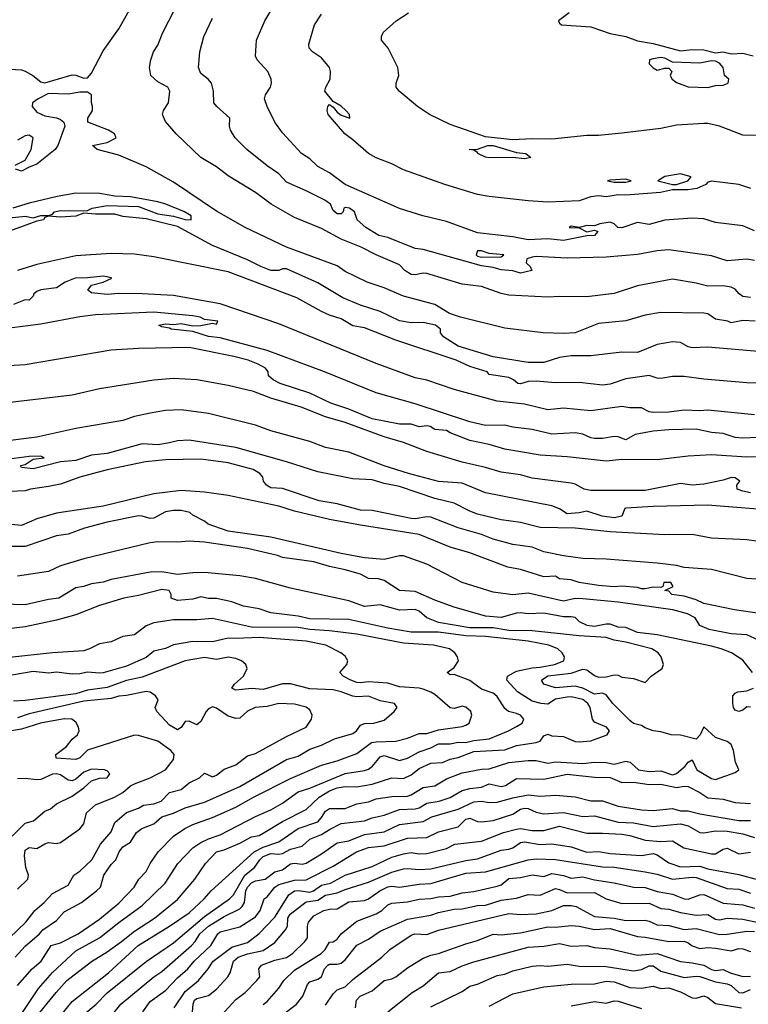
# Model space of a CAD drawing. Header units: metres. Extents: x -46681 to -43747, y -240911 to -237677.
# Tile 876 of 1056: x -44223 to -44129, y -239416 to -239290. Entities that reach past the tile are written whole.
import ezdxf

# ---------------------------------------------------------------- set-up
doc = ezdxf.new("R2010")
doc.units = ezdxf.units.M
doc.layers.add('CONTOUR_INDEX', color=1, linetype='Continuous')
doc.layers.add('CONTOUR_INTER', color=3, linetype='Continuous')

msp = doc.modelspace()

# ---------------------------------------------------------------- linework, layer by layer
at = {"layer": 'CONTOUR_INDEX'}
for points, elevation in [([(-44128.6, -239316.95), (-44130.1, -239316.3), (-44133.6, -239315.87), (-44135.1, -239315.38), (-44136.6, -239315.3), (-44140.1, -239315.56), (-44142.1, -239316.11), (-44143.6, -239315.87), (-44145.6, -239316.56), (-44146.12, -239316.52), (-44146.58, -239316.02), (-44147.1, -239315.84), (-44148.42, -239316.02), (-44149.1, -239316.29), (-44150.1, -239316.27), (-44151.1, -239316.5), (-44152.1, -239316.35), (-44152.38, -239316.52), (-44151.1, -239316.55), (-44150.1, -239317.06), (-44149.1, -239316.84), (-44148.69, -239317.02), (-44149.1, -239317.53), (-44150.1, -239317.56), (-44153.1, -239318.19), (-44155.1, -239317.95), (-44157.6, -239318.08), (-44159.6, -239317.71), (-44164.1, -239317.19), (-44168.1, -239315.76), (-44171.11, -239315.02), (-44174.1, -239314.09), (-44181.07, -239311.02), (-44183.1, -239309.49), (-44184.6, -239308.68), (-44185.6, -239307.7), (-44186.68, -239307.02), (-44189.1, -239304.36), (-44190.1, -239303.02), (-44191.09, -239301.02), (-44191.42, -239300.02), (-44191.31, -239299.52), (-44190.66, -239298.52), (-44190.53, -239298.02), (-44190.57, -239297.52), (-44191.01, -239296.52), (-44192.36, -239295.02), (-44192.6, -239294.56), (-44192.44, -239292.52), (-44191.39, -239290.02), (-44190.18, -239288.02)], 130), ([(-44125.1, -239336.53), (-44129.6, -239336.4), (-44135.1, -239335.95), (-44137.6, -239335.6), (-44139.1, -239335.61), (-44140.6, -239335.86), (-44141.1, -239335.83), (-44142.1, -239335.47), (-44145.1, -239335.91), (-44147.1, -239336.6), (-44148.1, -239336.73), (-44151.1, -239336.37), (-44154.1, -239336.43), (-44156.6, -239336.2), (-44157.6, -239336.23), (-44158.6, -239336.54), (-44158.96, -239336.52), (-44159.49, -239336.02), (-44160.1, -239335.74), (-44162.6, -239335.33), (-44162.86, -239335.02), (-44165.1, -239334.34), (-44166.83, -239333.52), (-44174.6, -239330.94), (-44178.6, -239329.37), (-44180.1, -239329.1), (-44181.6, -239328.22), (-44183.1, -239327.75), (-44184.1, -239327.29), (-44187.27, -239325.52), (-44196.1, -239322.18), (-44205.6, -239320.25), (-44208.1, -239319.93), (-44211.1, -239319.84), (-44215.6, -239320.15), (-44220.6, -239321.26), (-44223.1, -239322.02)], 125), ([(-44126.6, -239352.71), (-44134.6, -239352.11), (-44141.6, -239352.25), (-44145.1, -239352.49), (-44145.21, -239352.52), (-44145.63, -239353.52), (-44146.6, -239353.7), (-44148.11, -239353.52), (-44150.1, -239352.85), (-44151.1, -239353.09), (-44152.6, -239353.18), (-44153.6, -239352.57), (-44154.6, -239352.19), (-44163.1, -239350.49), (-44166.1, -239349.28), (-44169.1, -239349.06), (-44172.96, -239348.02), (-44176.1, -239347.05), (-44180.6, -239345.31), (-44183.6, -239344.71), (-44185.6, -239343.93), (-44190.6, -239342.56), (-44192.6, -239341.83), (-44198.6, -239340.35), (-44202.1, -239339.87), (-44204.1, -239339.95), (-44206.1, -239340.29), (-44208.1, -239340.72), (-44209.6, -239341.23), (-44215.6, -239342.27), (-44220.6, -239343.39), (-44229.1, -239344.46)], 120), ([(-44128.85, -239373.52), (-44130.1, -239371.95), (-44131.53, -239371.02), (-44132.86, -239370.52), (-44134.1, -239370.15), (-44141.1, -239368.69), (-44143.6, -239368.42), (-44145.1, -239367.78), (-44146.1, -239367.74), (-44147.1, -239367.34), (-44147.6, -239367.32), (-44149.1, -239367.64), (-44150.05, -239367.52), (-44151.03, -239367.02), (-44151.6, -239366.5), (-44152.1, -239366.38), (-44153.1, -239366.38), (-44155.6, -239365.94), (-44157.6, -239366.02), (-44158.6, -239365.89), (-44159.1, -239365.91), (-44161.1, -239366.47), (-44163.1, -239366.33), (-44167.1, -239365.17), (-44169.6, -239364.27), (-44172.1, -239363.15), (-44174.1, -239363.04), (-44176.1, -239361.74), (-44176.8, -239361.52), (-44178.1, -239361.5), (-44179.1, -239360.93), (-44181.1, -239360.36), (-44183.1, -239359.96), (-44185.1, -239359.36), (-44189.1, -239358.78), (-44189.78, -239358.52), (-44193.6, -239357.64), (-44199.1, -239356.84), (-44201.1, -239356.69), (-44202.6, -239356.82), (-44205.1, -239356.77), (-44206.1, -239356.91), (-44214.6, -239358.95), (-44217.6, -239359.87), (-44219.1, -239360.58), (-44223.1, -239361.19)], 115), ([(-44223.4, -239410.02), (-44222.1, -239408.6), (-44220.26, -239407.02), (-44219.84, -239406.52), (-44218.1, -239405.32), (-44217.1, -239404.2), (-44214.89, -239403.02), (-44212.95, -239401.52), (-44212.47, -239401.02), (-44212.02, -239399.52), (-44211.1, -239398.15), (-44210.48, -239397.52), (-44210.07, -239396.52), (-44209.6, -239395.89), (-44208.6, -239395.27), (-44207.85, -239394.02), (-44207.16, -239393.52), (-44205.6, -239392.93), (-44204.6, -239392.01), (-44203.1, -239391.55), (-44201.6, -239390.87), (-44199.1, -239390.15), (-44194.6, -239388.15), (-44188.6, -239384.68), (-44187.1, -239384.24), (-44185.6, -239383.34), (-44184.1, -239382.86), (-44182.47, -239382.02), (-44180.1, -239381.36), (-44179.63, -239381.02), (-44179.1, -239380.29), (-44178.6, -239380.05), (-44177.41, -239380.02), (-44176.1, -239379.62), (-44174.78, -239378.52), (-44174.4, -239378.02), (-44174.77, -239377.52), (-44176.6, -239377.15), (-44178.1, -239376.55), (-44179.6, -239376.66), (-44180.1, -239376.58), (-44181.6, -239375.99), (-44182.6, -239375.76), (-44185.6, -239375.64), (-44188.1, -239374.98), (-44189.1, -239375), (-44191.6, -239375.7), (-44193.1, -239375.6), (-44195.1, -239375.81), (-44195.61, -239375.52), (-44195.28, -239375.02), (-44194.12, -239374.02), (-44193.66, -239373.02), (-44193.83, -239372.52), (-44194.36, -239372.02), (-44195.1, -239371.73), (-44196.1, -239371.56), (-44197.6, -239371.88), (-44199.1, -239371.63), (-44201.6, -239372.02), (-44207.1, -239374.11), (-44209.1, -239374.57), (-44211.6, -239375.44), (-44214.1, -239375.81), (-44215.6, -239376.26), (-44222.1, -239377.12), (-44223.6, -239377.22)], 110), ([(-44129.1, -239377.96), (-44129.6, -239377.95), (-44130.1, -239378.35), (-44130.6, -239378.54), (-44131.1, -239378.35), (-44131.29, -239378.02), (-44131.37, -239377.52), (-44131.37, -239376.52), (-44131.1, -239376.18), (-44130.72, -239376.02), (-44129.6, -239375.9), (-44128.73, -239375.52)], 115), ([(-44214.6, -239417.37), (-44213, -239416.02), (-44211.6, -239414.6), (-44206.6, -239410.55), (-44203.1, -239408.17), (-44199.1, -239404.79), (-44195.91, -239402.52), (-44195.42, -239402.02), (-44193.94, -239399.52), (-44192.69, -239398.52), (-44192.03, -239397.52), (-44191.6, -239397.11), (-44190.6, -239396.72), (-44189.6, -239396.81), (-44189.1, -239396.71), (-44188.1, -239396.19), (-44186.6, -239395.8), (-44185.6, -239394.88), (-44184.1, -239394.31), (-44183.1, -239393.63), (-44181.6, -239392.88), (-44178.6, -239392.54), (-44177.6, -239392.16), (-44176.1, -239391.83), (-44174.1, -239391.1), (-44172.1, -239391), (-44171.6, -239390.86), (-44170.6, -239390.29), (-44169.04, -239390.02), (-44167.6, -239389.55), (-44166.1, -239388.67), (-44165.1, -239388.4), (-44163.6, -239388.22), (-44162.6, -239387.79), (-44161.1, -239388.14), (-44160.52, -239388.02), (-44159.1, -239387.11), (-44155.6, -239387.22), (-44152.6, -239386.55), (-44149.1, -239386.95), (-44147.1, -239386.97), (-44145.6, -239387.64), (-44144.1, -239387.6), (-44142.1, -239387.87), (-44140.6, -239387.83), (-44138.6, -239388.29), (-44137.6, -239388.09), (-44137.1, -239388.15), (-44135.6, -239388.89), (-44134.6, -239389.59), (-44132.6, -239389.76), (-44131.1, -239390.18), (-44129.1, -239390.34)], 115), ([(-44198.4, -239419.02), (-44195.1, -239415.42), (-44193.89, -239414.52), (-44192.4, -239413.02), (-44192.03, -239412.52), (-44192.16, -239411.52), (-44191.82, -239411.02), (-44190.1, -239410.4), (-44188.6, -239410.06), (-44187.82, -239409.52), (-44186.25, -239408.02), (-44185.91, -239407.52), (-44185.91, -239406.02), (-44185.78, -239405.52), (-44185.1, -239404.73), (-44183.8, -239404.02), (-44183.1, -239403.84), (-44182.1, -239403.82), (-44180.6, -239402.93), (-44178.6, -239402.74), (-44178.1, -239402.55), (-44176.62, -239401.52), (-44175.6, -239401.01), (-44175.1, -239400.93), (-44174.1, -239401.06), (-44171.6, -239400.64), (-44170.1, -239400.55), (-44165.6, -239399.24), (-44163.1, -239399.09), (-44157.6, -239397.52), (-44156.6, -239397.42), (-44154.1, -239397.49), (-44148.1, -239398.44), (-44146.6, -239398.49), (-44142.6, -239399.07), (-44141.1, -239399.38), (-44139.1, -239400.03), (-44136.6, -239399.74), (-44136.1, -239399.81), (-44132.1, -239401.21), (-44130.6, -239401.3), (-44129.1, -239401.82)], 120), ([(-44175.6, -239417.02), (-44172.51, -239414.52), (-44171.1, -239413.69), (-44169.1, -239412), (-44167.6, -239411.83), (-44166.1, -239411.11), (-44164.6, -239410.6), (-44157.6, -239408.74), (-44155.6, -239408.61), (-44153.6, -239408.27), (-44152.1, -239408.6), (-44150.1, -239408.53), (-44149.1, -239408.77), (-44147.1, -239408.93), (-44143.6, -239409.77), (-44141.1, -239409.54), (-44138.1, -239410.56), (-44136.6, -239410.72), (-44135.1, -239411.03), (-44134.1, -239411.6), (-44133.6, -239411.73), (-44132.6, -239411.57), (-44131.73, -239412.02), (-44130.1, -239412.49), (-44129.1, -239412.46)], 125)]:
    msp.add_lwpolyline(points, dxfattribs=dict(at, elevation=elevation))
at = {"layer": 'CONTOUR_INTER'}
for points, elevation in [([(-44224.1, -239296.23), (-44222.6, -239296.32), (-44222.1, -239296.48), (-44221.14, -239297.02), (-44220.1, -239297.83), (-44219.6, -239297.99), (-44216.1, -239296.96), (-44215.6, -239297), (-44214.6, -239297.36), (-44214.1, -239297.32), (-44213.6, -239296.74), (-44212.1, -239293.85), (-44210.1, -239291.07), (-44208.38, -239288.02)], 127), ([(-44129.1, -239325.49), (-44130.1, -239325.33), (-44130.58, -239325.02), (-44131.1, -239324.4), (-44131.6, -239324.14), (-44132.6, -239324), (-44134.6, -239324.03), (-44136.1, -239323.65), (-44139.1, -239323.14), (-44143.6, -239323.99), (-44146.6, -239324.95), (-44150.1, -239325.4), (-44153.6, -239325.35), (-44155.1, -239325.45), (-44160.1, -239325.18), (-44161.1, -239324.95), (-44163.6, -239324.07), (-44166.1, -239323.76), (-44170.6, -239322.39), (-44171.1, -239322.34), (-44172.1, -239322.58), (-44172.6, -239322.54), (-44173.43, -239322.02), (-44174.1, -239321.31), (-44177.1, -239320.01), (-44179.03, -239319.02), (-44181.6, -239318.02), (-44184.1, -239316.65), (-44187.6, -239315.22), (-44190.58, -239313.52), (-44192.6, -239312.03), (-44196.1, -239309.89), (-44197.6, -239308.73), (-44199.6, -239307.52), (-44202.73, -239304.52), (-44204.1, -239302.91), (-44204.52, -239302.02), (-44204.36, -239301.52), (-44203.74, -239300.52), (-44203.58, -239299.02), (-44203.83, -239298.52), (-44205.1, -239297.83), (-44205.98, -239297.02), (-44206.17, -239296.02), (-44206.01, -239295.02), (-44205.66, -239294.02), (-44205.1, -239293.13), (-44204.45, -239291.52), (-44202.91, -239288.52)], 128), ([(-44128.6, -239320.73), (-44129.6, -239320.58), (-44132.1, -239320.76), (-44134.1, -239320.13), (-44139.6, -239319.35), (-44141.1, -239319.5), (-44143.6, -239319.98), (-44147.6, -239320.29), (-44152.6, -239320.42), (-44156.6, -239320.23), (-44157.1, -239320.31), (-44157.77, -239320.52), (-44157.88, -239321.02), (-44157.35, -239321.52), (-44157.16, -239322.02), (-44158.6, -239322.36), (-44159.6, -239322.07), (-44161.1, -239321.95), (-44162.1, -239321.63), (-44163.6, -239321.41), (-44171.1, -239319.33), (-44172.1, -239319.21), (-44175.6, -239317.8), (-44176.77, -239317.52), (-44178.43, -239316.52), (-44179.56, -239315.52), (-44179.88, -239314.52), (-44180.54, -239314.02), (-44181.1, -239313.95), (-44181.24, -239314.02), (-44181.32, -239314.52), (-44181.6, -239314.77), (-44182.1, -239314.77), (-44182.6, -239314.32), (-44182.98, -239313.52), (-44183.67, -239313.02), (-44186.1, -239311.79), (-44188.6, -239310.7), (-44189.6, -239309.63), (-44191.1, -239308.62), (-44193.67, -239306.52), (-44195.19, -239305.02), (-44195.77, -239304.02), (-44195.9, -239303.52), (-44195.86, -239302.52), (-44197.54, -239301.02), (-44197.92, -239300.52), (-44197.95, -239299.02), (-44198.24, -239298.02), (-44198.64, -239297.52), (-44199.6, -239296.76), (-44199.87, -239296.02), (-44199.71, -239294.02), (-44199.21, -239292.02), (-44198.1, -239289.7)], 129), ([(-44129.07, -239311.52), (-44130.6, -239311), (-44134.1, -239310.57), (-44134.6, -239310.69), (-44134.86, -239311.02), (-44136, -239311.52), (-44137.1, -239311.7), (-44139.1, -239311.67), (-44140.67, -239312.02), (-44145.1, -239312.35), (-44146.1, -239312.32), (-44147.6, -239312.57), (-44148.6, -239312.44), (-44149.6, -239312.6), (-44151.1, -239313.08), (-44155.1, -239313.25), (-44157.6, -239313.09), (-44162.6, -239312.55), (-44164.1, -239312.27), (-44168.31, -239311.02), (-44173.6, -239309.12), (-44175.1, -239308.37), (-44177.1, -239307.59), (-44178.1, -239307.01), (-44180.1, -239305.26), (-44181.14, -239304.52), (-44183.28, -239302.02), (-44183.4, -239301.52), (-44183.29, -239301.02), (-44183.1, -239300.75), (-44182.6, -239301.07), (-44182.1, -239301.73), (-44181.6, -239302.13), (-44180.48, -239302.52), (-44180.54, -239302.02), (-44180.98, -239301.52), (-44181.6, -239300.96), (-44182.6, -239300.37), (-44183.67, -239299.02), (-44183.57, -239298.52), (-44183, -239297.52), (-44182.98, -239296.52), (-44183.11, -239296.02), (-44184.1, -239294.78), (-44185.29, -239294.02), (-44185.71, -239293.52), (-44185.72, -239293.02), (-44185.03, -239290.52), (-44184.1, -239289.19)], 131), ([(-44128.1, -239304.7), (-44130.1, -239304.69), (-44133.1, -239303.53), (-44134.6, -239303.18), (-44135.1, -239303.18), (-44138.6, -239303.39), (-44140.6, -239303.81), (-44145.6, -239304.42), (-44148.6, -239304.71), (-44150.1, -239304.72), (-44154.6, -239305.21), (-44157.1, -239305.16), (-44159.6, -239305.28), (-44163.1, -239304.87), (-44167.6, -239303.3), (-44170.25, -239302.02), (-44171.81, -239301.02), (-44174.17, -239299.02), (-44174.56, -239298.52), (-44174.54, -239298.02), (-44174.22, -239297.02), (-44174.33, -239296.02), (-44175.57, -239293.52), (-44176.42, -239292.52), (-44176.44, -239292.02), (-44176.23, -239291.52), (-44174.53, -239290.02), (-44172.95, -239289.02)], 132), ([(-44152.38, -239289.02), (-44153.73, -239290.02), (-44153.6, -239290.32), (-44153.34, -239290.52), (-44149.6, -239290.8), (-44147.1, -239291.63), (-44145.1, -239292.05), (-44143.6, -239292.57), (-44141.6, -239292.93), (-44138.1, -239293.87), (-44136.6, -239293.72), (-44135.1, -239293.74), (-44133.6, -239294.14), (-44132.6, -239294.02), (-44131.6, -239294.27), (-44130.1, -239294.17), (-44128.79, -239294.52)], 132), ([(-44141.6, -239294.9), (-44142.05, -239295.02), (-44142.09, -239295.52), (-44141.6, -239296.03), (-44141.1, -239296.34), (-44140.1, -239296.09), (-44139.6, -239296.1), (-44139.22, -239296.52), (-44139.43, -239297.02), (-44139.15, -239297.52), (-44138.6, -239297.94), (-44137.1, -239298.48), (-44134.6, -239298.55), (-44133.6, -239298.32), (-44132.6, -239298.29), (-44131.99, -239298.02), (-44131.9, -239297.52), (-44132.46, -239297.02), (-44132.6, -239296.02), (-44133.1, -239295.43), (-44133.6, -239295.2), (-44134.1, -239295.16), (-44135.6, -239295.46), (-44139.1, -239295.32), (-44140.1, -239294.83), (-44140.6, -239294.74), (-44141.6, -239294.9)], 132), ([(-44128.53, -239328.52), (-44130.1, -239328.41), (-44131.6, -239328.73), (-44132.04, -239328.52), (-44133.6, -239328.24), (-44134.6, -239327.57), (-44135.1, -239327.47), (-44140.6, -239327.39), (-44142.6, -239327.76), (-44145.1, -239328.46), (-44148.6, -239328.8), (-44151.6, -239329.99), (-44153.1, -239330.1), (-44155.71, -239330.02), (-44160.6, -239329.39), (-44166.29, -239328.02), (-44167.7, -239327.52), (-44169.6, -239326.38), (-44173.6, -239325.32), (-44176.1, -239324.22), (-44178.25, -239323.52), (-44181.1, -239322.13), (-44182.1, -239321.42), (-44188.6, -239319.03), (-44193.9, -239316.52), (-44197.6, -239314.42), (-44203.1, -239310.72), (-44206.6, -239308.75), (-44210.1, -239307.22), (-44212.87, -239306.52), (-44213.49, -239306.02), (-44211.6, -239305.61), (-44210.44, -239305.02), (-44210.64, -239304.52), (-44211.41, -239304.02), (-44214.09, -239303.02), (-44214.07, -239302.52), (-44213.48, -239301.52), (-44213.47, -239301.02), (-44213.6, -239300.52), (-44213.62, -239299.52), (-44214.1, -239299.18), (-44215.1, -239299.17), (-44216.6, -239299.42), (-44219.1, -239299.35), (-44220.45, -239300.02), (-44221.18, -239300.52), (-44221.2, -239301.02), (-44220.6, -239301.71), (-44219.6, -239302.22), (-44218.1, -239302.46), (-44217.6, -239302.67), (-44217.16, -239303.02), (-44217.02, -239303.52), (-44217.93, -239306.02), (-44218.28, -239306.52), (-44220.6, -239308.41), (-44221.6, -239308.77), (-44222.6, -239309.31), (-44223.36, -239309.02)], 127), ([(-44223.39, -239308.52), (-44222.1, -239307.89), (-44221.35, -239306.52), (-44221.09, -239305.02), (-44221.6, -239304.67), (-44222.1, -239304.76), (-44223.1, -239305.31)], 127), ([(-44162.79, -239306.02), (-44162.1, -239305.99), (-44159.1, -239306.89), (-44157.91, -239307.02), (-44157.27, -239307.52), (-44158.1, -239307.7), (-44159.6, -239307.56), (-44162.6, -239307.59), (-44163.1, -239307.5), (-44164.06, -239307.02), (-44164.1, -239306.89), (-44164.6, -239306.6), (-44165.18, -239306.52), (-44164.1, -239306.46), (-44162.79, -239306.02)], 132), ([(-44140.1, -239309.99), (-44140.98, -239310.52), (-44139.1, -239311.02), (-44138.6, -239311.02), (-44137.16, -239310.52), (-44136.71, -239310.02), (-44138.1, -239309.65), (-44140.1, -239309.99)], 131), ([(-44147.1, -239310.45), (-44147.44, -239310.52), (-44146.6, -239310.68), (-44145.1, -239310.72), (-44144.41, -239310.52), (-44145.1, -239310.31), (-44147.1, -239310.45)], 131), ([(-44224.1, -239315.28), (-44222.1, -239315.07), (-44221.1, -239315.26), (-44220.1, -239314.98), (-44219.1, -239314.99), (-44218.6, -239314.8), (-44218.36, -239314.52), (-44217.6, -239314.31), (-44214.6, -239314.37), (-44214.1, -239314.31), (-44213.53, -239314.02), (-44211.6, -239313.7), (-44207.6, -239313.8), (-44205.1, -239314.74), (-44203.1, -239315.06), (-44201.6, -239315.49), (-44200.82, -239315.52), (-44200.83, -239315.02), (-44201.7, -239314.52), (-44204.08, -239313.52), (-44205.1, -239313.22), (-44208.6, -239312.59), (-44210.6, -239312.5), (-44212.6, -239312.16), (-44215.6, -239312.13), (-44218, -239312.52), (-44221.6, -239313.4), (-44223.71, -239314.02)], 126), ([(-44127.6, -239332.45), (-44134.6, -239331.85), (-44136.6, -239331.93), (-44137.1, -239331.81), (-44138.1, -239331.26), (-44139.1, -239331.18), (-44141.1, -239331.52), (-44143.6, -239332.53), (-44145.6, -239332.49), (-44149.6, -239332.94), (-44152.1, -239332.95), (-44153.6, -239333.17), (-44155.6, -239333.82), (-44157.6, -239333.81), (-44162.1, -239333.09), (-44166.6, -239331.71), (-44168.49, -239330.52), (-44168.85, -239330.02), (-44168.87, -239329.52), (-44169.5, -239329.02), (-44171.1, -239328.69), (-44172.6, -239328.71), (-44174.1, -239328.47), (-44176.6, -239327.28), (-44179.1, -239326.45), (-44181.4, -239325.52), (-44184.6, -239323.61), (-44188.6, -239321.82), (-44189.1, -239321.79), (-44189.6, -239322.04), (-44190.6, -239322.02), (-44191.91, -239321.52), (-44193.6, -239320.64), (-44198.1, -239318.8), (-44202.6, -239316.39), (-44206.6, -239315.39), (-44209.6, -239315.09), (-44210.6, -239314.81), (-44213.1, -239314.82), (-44214.6, -239314.69), (-44215.6, -239315.04), (-44217.6, -239315.2), (-44219.1, -239315.06), (-44219.6, -239315.23), (-44219.76, -239315.52), (-44220.6, -239315.69), (-44224.1, -239317)], 126), ([(-44163.6, -239319.51), (-44164.1, -239319.52), (-44164.3, -239320.02), (-44164.1, -239320.2), (-44163.6, -239320.29), (-44161.1, -239320.27), (-44160.73, -239320.02), (-44162.6, -239319.83), (-44163.6, -239319.51)], 129), ([(-44128.6, -239340.5), (-44134.6, -239339.93), (-44135.6, -239340.01), (-44137.6, -239339.92), (-44139.6, -239340.17), (-44141.6, -239340.23), (-44142.1, -239340.15), (-44143.1, -239339.6), (-44144.6, -239339.62), (-44145.6, -239339.43), (-44149.6, -239340), (-44153.1, -239339.65), (-44155.1, -239339.88), (-44158.1, -239339.16), (-44161.6, -239338.77), (-44167.1, -239337.25), (-44170.6, -239336.09), (-44172.1, -239335.77), (-44177.1, -239333.95), (-44189.6, -239328.86), (-44197.1, -239326.3), (-44203.1, -239325.22), (-44207.1, -239324.99), (-44210.1, -239324.97), (-44211.6, -239325.11), (-44213.6, -239324.9), (-44214.09, -239324.52), (-44213.6, -239323.91), (-44212.13, -239323.52), (-44211.01, -239323.02), (-44211.6, -239322.81), (-44212.1, -239322.73), (-44214.1, -239322.97), (-44215.72, -239323.02), (-44216.99, -239323.52), (-44218.1, -239324.24), (-44220.1, -239324.51), (-44220.6, -239324.71), (-44220.99, -239325.02), (-44221.1, -239325.31), (-44221.6, -239325.84), (-44222.1, -239325.76), (-44223.6, -239326.37)], 124), ([(-44128.1, -239343.42), (-44130.1, -239343.5), (-44131.1, -239343.43), (-44132.6, -239342.89), (-44134.1, -239342.79), (-44136.1, -239342.37), (-44139.6, -239342.42), (-44141.6, -239342.6), (-44143.89, -239343.02), (-44145.1, -239343.73), (-44146.1, -239343.32), (-44146.6, -239343.29), (-44148.1, -239343.53), (-44149.1, -239343.55), (-44149.6, -239343.46), (-44150.6, -239343.01), (-44151.6, -239342.84), (-44154.6, -239343.01), (-44157.1, -239342.41), (-44159.6, -239342.1), (-44160.6, -239341.84), (-44163.1, -239341.89), (-44165.1, -239341.42), (-44172.1, -239339.12), (-44177.1, -239337.69), (-44183.74, -239335.02), (-44191.1, -239332.29), (-44197.1, -239330.65), (-44198.6, -239330.46), (-44200.6, -239329.82), (-44203.4, -239329.52), (-44203.6, -239329.39), (-44204.6, -239329.25), (-44204.99, -239329.02), (-44204.1, -239328.87), (-44203.1, -239328.96), (-44202.1, -239328.81), (-44200.6, -239329.11), (-44199.6, -239329.08), (-44198.1, -239328.77), (-44197.6, -239328.88), (-44197.39, -239328.52), (-44199.1, -239328.31), (-44199.68, -239328.02), (-44200.6, -239327.81), (-44205.6, -239327.34), (-44213.1, -239327.68), (-44215.1, -239327.94), (-44220.1, -239328.88), (-44224.1, -239329.43)], 123), ([(-44127.1, -239345.86), (-44129.6, -239345.94), (-44134.1, -239345.65), (-44137.1, -239345.8), (-44141.1, -239346.29), (-44145.6, -239346.22), (-44147.6, -239346.44), (-44152.6, -239345.9), (-44156.1, -239345.69), (-44160.6, -239344.93), (-44162.6, -239344.31), (-44165.1, -239343.81), (-44167.6, -239342.84), (-44168.09, -239342.52), (-44169.6, -239342.39), (-44170.19, -239342.02), (-44170.6, -239341.93), (-44171.6, -239342.06), (-44172.6, -239341.73), (-44174.1, -239341.72), (-44177.6, -239341.04), (-44180.6, -239339.77), (-44182.9, -239339.02), (-44185.6, -239337.73), (-44189.4, -239336.52), (-44190.3, -239336.02), (-44190.9, -239335.52), (-44190.97, -239335.02), (-44191.31, -239334.52), (-44192.23, -239334.02), (-44193.52, -239333.52), (-44195.35, -239333.02), (-44201.1, -239331.9), (-44207.6, -239332.02), (-44211.1, -239332.21), (-44222.1, -239334.11), (-44227.1, -239334.4)], 122), ([(-44129.1, -239350.49), (-44130.1, -239350.31), (-44130.84, -239350.02), (-44130.86, -239349.52), (-44130.49, -239349.02), (-44131.1, -239348.6), (-44131.6, -239348.55), (-44132.6, -239348.89), (-44135.1, -239349.41), (-44136.6, -239349.52), (-44138.1, -239349.32), (-44142.6, -239350.22), (-44149.6, -239350.22), (-44150.45, -239350.02), (-44151.6, -239349.39), (-44152.1, -239349.27), (-44157.1, -239348.64), (-44158.6, -239348.22), (-44161.1, -239347.88), (-44163.1, -239347.25), (-44166.1, -239346.56), (-44170.6, -239345.22), (-44173.6, -239344.06), (-44176.1, -239343.32), (-44181.1, -239341.51), (-44183.6, -239340.79), (-44186.73, -239339.52), (-44190.6, -239338.36), (-44192.85, -239337.52), (-44196.1, -239336.74), (-44200.1, -239336.03), (-44203.1, -239335.85), (-44205.6, -239336.07), (-44212.6, -239337.18), (-44216.1, -239338.01), (-44226.6, -239339.22)], 121), ([(-44127.1, -239356.89), (-44129.6, -239356.55), (-44134.1, -239356.32), (-44136.6, -239355.86), (-44140.1, -239355.9), (-44147.1, -239355.5), (-44151.6, -239355.02), (-44156.1, -239354.94), (-44158.6, -239354.32), (-44161.1, -239353.96), (-44164.1, -239353.25), (-44165.1, -239352.88), (-44167.1, -239351.83), (-44169.6, -239351.22), (-44174.1, -239349.69), (-44176.1, -239349.3), (-44177.6, -239348.85), (-44180.1, -239348.7), (-44184.6, -239347.8), (-44188.6, -239346.52), (-44195.1, -239344.69), (-44201.1, -239343.74), (-44202.6, -239343.83), (-44203.6, -239344.12), (-44205.1, -239344.34), (-44207.1, -239344.23), (-44211.6, -239345.47), (-44213.6, -239345.67), (-44215.6, -239346.35), (-44217.6, -239346.55), (-44221.1, -239347.45), (-44222.6, -239347.25), (-44222.71, -239347.02), (-44222.1, -239346.88), (-44221.1, -239346.18), (-44219.67, -239346.02), (-44220.1, -239345.82), (-44221.6, -239345.87), (-44226.79, -239346.52)], 119), ([(-44127.1, -239361.66), (-44129.6, -239361.47), (-44134.1, -239360.34), (-44137.6, -239360.07), (-44138.6, -239359.83), (-44141.1, -239359.51), (-44147.6, -239359), (-44150.6, -239358.91), (-44153.1, -239358.59), (-44155.6, -239358.06), (-44157.1, -239357.47), (-44159.6, -239357.12), (-44162.1, -239356.43), (-44163.6, -239355.85), (-44166.6, -239355.01), (-44170.1, -239353.62), (-44170.6, -239353.59), (-44172.1, -239353.85), (-44172.6, -239353.78), (-44177.6, -239352.77), (-44179.1, -239352.72), (-44182.1, -239351.9), (-44184.42, -239351.52), (-44189.1, -239349.97), (-44190.6, -239349.85), (-44191.19, -239349.52), (-44191.54, -239349.02), (-44191.63, -239348.52), (-44192.02, -239348.02), (-44192.88, -239347.52), (-44196.1, -239346.65), (-44199.6, -239346.18), (-44204.1, -239346.26), (-44206.7, -239346.52), (-44211.6, -239347.56), (-44215.1, -239348.52), (-44217.6, -239349.38), (-44219.1, -239349.7), (-44221.41, -239350.02), (-44222.1, -239350.25), (-44226.1, -239350.44)], 118), ([(-44127.1, -239366.09), (-44131.16, -239365.52), (-44135.1, -239364.68), (-44136.1, -239364.2), (-44137.6, -239363.74), (-44139.2, -239363.52), (-44139.6, -239363.11), (-44140.11, -239363.02), (-44139.03, -239362.52), (-44139.33, -239362.02), (-44140.22, -239362.02), (-44140.34, -239362.52), (-44140.6, -239362.63), (-44141.6, -239362.59), (-44142.6, -239362.83), (-44143.1, -239362.82), (-44143.6, -239362.64), (-44145.6, -239362.46), (-44146.6, -239362.54), (-44148.6, -239362.4), (-44151.1, -239362.02), (-44152.1, -239361.65), (-44153.6, -239361.52), (-44154.1, -239361.18), (-44155.6, -239361.28), (-44158.6, -239360.35), (-44160.22, -239360.02), (-44165.1, -239358.19), (-44167.6, -239357.46), (-44171.6, -239355.86), (-44179.1, -239354.67), (-44183.1, -239353.91), (-44187.6, -239352.88), (-44189.6, -239352.23), (-44196.1, -239350.83), (-44199.1, -239350.43), (-44202.1, -239350.2), (-44205.6, -239350.63), (-44212.1, -239352.2), (-44218.1, -239353.13), (-44220.6, -239353.85), (-44222.6, -239354.71), (-44225.1, -239354.42)], 117), ([(-44128.1, -239369.39), (-44129.6, -239368.7), (-44131.6, -239368.58), (-44134.4, -239368.02), (-44135.6, -239367.52), (-44136.19, -239366.52), (-44137.21, -239366.02), (-44139.07, -239365.52), (-44146.1, -239364.54), (-44150.6, -239364.09), (-44151.6, -239364.07), (-44153.1, -239364.38), (-44157.6, -239363.35), (-44159.6, -239363.59), (-44162.1, -239363.23), (-44166.1, -239362), (-44170.6, -239359.66), (-44173.6, -239358.58), (-44174.1, -239358.57), (-44176.1, -239359.06), (-44178.6, -239358.82), (-44181.6, -239358.27), (-44190.6, -239356.2), (-44196.1, -239355.41), (-44198.63, -239354.52), (-44199.1, -239354.12), (-44200.6, -239353.37), (-44200.98, -239353.02), (-44202.1, -239352.77), (-44203.1, -239352.76), (-44204.1, -239352.95), (-44205.6, -239353.74), (-44206.1, -239353.81), (-44207.1, -239353.48), (-44207.6, -239353.44), (-44211.6, -239354.27), (-44214.5, -239355.02), (-44216.6, -239355.8), (-44218.1, -239356.02), (-44222.1, -239357.38), (-44224.1, -239357.39)], 116), ([(-44218.76, -239419.02), (-44216.1, -239415.69), (-44211.44, -239412.02), (-44207.62, -239408.52), (-44203.6, -239406.03), (-44201.1, -239404.31), (-44199.14, -239402.52), (-44198.26, -239401.52), (-44192.75, -239396.52), (-44191.6, -239395.9), (-44189.6, -239395.23), (-44187.1, -239393.52), (-44184.6, -239392.66), (-44184.1, -239392.13), (-44183.6, -239391.3), (-44183.1, -239390.96), (-44181.1, -239390.96), (-44179.6, -239390.38), (-44178.1, -239390.11), (-44177.1, -239389.73), (-44175.1, -239389.43), (-44173.1, -239389.36), (-44172.6, -239389.19), (-44171.1, -239388.25), (-44169.6, -239388.05), (-44168.1, -239387.15), (-44166.1, -239386.38), (-44163.6, -239385.9), (-44162.6, -239385.86), (-44160.1, -239385.06), (-44157.6, -239384.79), (-44156.6, -239384.82), (-44155.1, -239385.13), (-44154.1, -239384.97), (-44150.6, -239385.18), (-44149.1, -239385.01), (-44147.6, -239385.05), (-44146.6, -239385.29), (-44145.1, -239384.9), (-44144.54, -239385.02), (-44143.48, -239386.02), (-44142.1, -239386.2), (-44140.6, -239386.12), (-44139.1, -239386.66), (-44138.6, -239386.47), (-44137.47, -239385.52), (-44137.1, -239385.03), (-44136.6, -239384.73), (-44136.01, -239386.02), (-44134.1, -239387.12), (-44133.6, -239387.25), (-44131.1, -239386.36), (-44130.6, -239386.02), (-44131.03, -239385.02), (-44131.28, -239383.52), (-44131.6, -239382.76), (-44132.1, -239382.39), (-44133.6, -239381.87), (-44135.1, -239380.51), (-44135.58, -239381.52), (-44136.1, -239382.06), (-44138.1, -239381.58), (-44139.3, -239381.52), (-44140.6, -239381.13), (-44141.6, -239380.99), (-44142.6, -239380.63), (-44143.1, -239380.31), (-44144.1, -239380.05), (-44144.6, -239379.7), (-44146.78, -239377.52), (-44147.6, -239376.39), (-44148.1, -239376.17), (-44149.1, -239376.33), (-44150.6, -239375.55), (-44151.6, -239375.27), (-44154.1, -239375.5), (-44155.6, -239375.02), (-44155.9, -239374.52), (-44155.1, -239373.97), (-44152.1, -239373.6), (-44150.6, -239373.12), (-44150.1, -239373.2), (-44149.1, -239373.91), (-44148.6, -239374.11), (-44147.6, -239374.09), (-44146.6, -239373.84), (-44146.1, -239373.89), (-44145.6, -239374.13), (-44144.1, -239374.3), (-44142.6, -239374.81), (-44141.86, -239374.02), (-44140.44, -239373.02), (-44140.28, -239372.52), (-44140.57, -239371.52), (-44140.94, -239371.02), (-44141.78, -239370.52), (-44145.1, -239369.64), (-44146.6, -239369.39), (-44147.6, -239369.05), (-44151.1, -239368.84), (-44157.1, -239368.18), (-44160.1, -239368.17), (-44162.1, -239367.82), (-44165.1, -239367.81), (-44169.1, -239367.13), (-44170.63, -239366.52), (-44171.6, -239365.68), (-44172.1, -239365.48), (-44174.1, -239365.56), (-44176.6, -239364.85), (-44178.6, -239365.06), (-44180.6, -239364.35), (-44188.1, -239362.72), (-44192.6, -239361.47), (-44194.6, -239361.15), (-44199.1, -239360.72), (-44200.6, -239360.74), (-44202.6, -239360.96), (-44204.6, -239360.62), (-44206.1, -239360.69), (-44211.1, -239361.61), (-44212.1, -239361.97), (-44213.6, -239362.15), (-44214.62, -239362.52), (-44215.6, -239362.69), (-44217.79, -239364.02), (-44219.1, -239364.17), (-44222.1, -239364.87), (-44225.1, -239364.76)], 114), ([(-44221, -239418.02), (-44218.15, -239414.52), (-44216.77, -239413.02), (-44213.6, -239410.57), (-44211.6, -239409.32), (-44209.74, -239408.02), (-44208.1, -239406.67), (-44205.54, -239405.02), (-44202.6, -239402.61), (-44200.36, -239400.02), (-44199, -239398.02), (-44197.6, -239396.52), (-44196.6, -239396.24), (-44194.6, -239395.41), (-44193.1, -239394.61), (-44192.1, -239394.41), (-44191.6, -239394.14), (-44189.1, -239392.64), (-44186.1, -239391.07), (-44184.41, -239389.52), (-44183.1, -239388.68), (-44182.1, -239388.33), (-44181.1, -239388.16), (-44179.6, -239388.18), (-44177.6, -239387.84), (-44175.1, -239387.03), (-44173.6, -239387.13), (-44172.6, -239386.64), (-44171.6, -239385.82), (-44170.1, -239385.14), (-44168.6, -239385.07), (-44167.6, -239384.62), (-44166.6, -239384.41), (-44164.6, -239383.67), (-44160.6, -239383.45), (-44159.1, -239382.9), (-44156.6, -239382.51), (-44156.1, -239382.35), (-44155.6, -239381.66), (-44155.1, -239381.42), (-44154.6, -239381.65), (-44153.1, -239381.74), (-44151.6, -239382.36), (-44151.1, -239382.43), (-44149.6, -239382.28), (-44148.1, -239381.75), (-44147.49, -239381.52), (-44147.17, -239381.02), (-44147.58, -239380.52), (-44149.1, -239379.9), (-44149.39, -239379.52), (-44149.68, -239378.02), (-44149.95, -239377.52), (-44150.6, -239377), (-44152.1, -239376.66), (-44152.6, -239376.68), (-44154.1, -239376.97), (-44155.1, -239377.58), (-44155.97, -239377.52), (-44157.1, -239377.22), (-44158.97, -239376.02), (-44160.34, -239374.52), (-44160.29, -239374.02), (-44159.1, -239373.38), (-44157.1, -239372.93), (-44156.1, -239372.87), (-44154.25, -239372.52), (-44153.06, -239372.02), (-44152.98, -239371.52), (-44153.28, -239371.02), (-44153.8, -239370.52), (-44154.96, -239370.02), (-44157.6, -239369.53), (-44163.1, -239368.93), (-44165.6, -239368.82), (-44169.1, -239368.36), (-44172.6, -239368.37), (-44175.6, -239367.87), (-44180.6, -239366.76), (-44185.6, -239366.66), (-44187.1, -239366.33), (-44190.6, -239365.89), (-44192.1, -239365.38), (-44194.1, -239365.02), (-44195.6, -239364.47), (-44197.6, -239364.06), (-44198.6, -239364.04), (-44199.6, -239363.83), (-44200.6, -239364.12), (-44202.6, -239364.3), (-44203.4, -239364.02), (-44203.41, -239363.52), (-44203.65, -239363.02), (-44204.6, -239362.88), (-44207.6, -239363.68), (-44209.47, -239364.02), (-44212.6, -239364.96), (-44215.6, -239366.14), (-44218.1, -239366.81), (-44222.1, -239367.69), (-44227.1, -239368.3)], 113), ([(-44224.7, -239420.52), (-44220.41, -239414.02), (-44218.6, -239411.96), (-44215.6, -239409.19), (-44212.6, -239407.55), (-44210.1, -239405.55), (-44207.1, -239403.37), (-44204.15, -239400.52), (-44202.54, -239398.02), (-44200.63, -239396.02), (-44199.6, -239395.31), (-44198.6, -239394.83), (-44197.1, -239394.33), (-44192.6, -239391.99), (-44190.6, -239391.11), (-44189.1, -239390.27), (-44187.1, -239388.83), (-44185.6, -239388.36), (-44181.1, -239386.46), (-44178.6, -239386.09), (-44178.1, -239385.9), (-44177.58, -239385.52), (-44176.6, -239384.36), (-44176.1, -239384.17), (-44174.1, -239384.83), (-44173.1, -239384.51), (-44171.6, -239383.71), (-44170.1, -239383.19), (-44169.1, -239382.66), (-44167.6, -239382.66), (-44166.6, -239382.47), (-44165.6, -239382.52), (-44164.6, -239382.23), (-44162.6, -239382.05), (-44160.12, -239381.02), (-44159.1, -239380.46), (-44158.39, -239380.02), (-44158.17, -239379.52), (-44158.59, -239379.02), (-44159.1, -239378.77), (-44160.16, -239378.52), (-44160.6, -239378.14), (-44161.6, -239376.6), (-44162.1, -239376.18), (-44163.6, -239375.65), (-44165.1, -239374.55), (-44167.1, -239373.78), (-44167.6, -239373.83), (-44167.99, -239373.52), (-44167.1, -239372.89), (-44166.57, -239372.02), (-44166.67, -239371.52), (-44167.04, -239371.02), (-44167.69, -239370.52), (-44169.77, -239370.02), (-44173.6, -239369.76), (-44179.6, -239368.61), (-44183.1, -239368.19), (-44185.6, -239368.03), (-44187.1, -239367.77), (-44193.1, -239367.71), (-44198.1, -239366.6), (-44200.1, -239366.8), (-44203.1, -239366.77), (-44205.6, -239367.18), (-44206.6, -239367.54), (-44208.1, -239368.7), (-44209.6, -239368.91), (-44211.1, -239369.61), (-44212.6, -239369.85), (-44213.86, -239370.52), (-44214.6, -239370.75), (-44218.6, -239371.01), (-44224.1, -239371.6)], 112), ([(-44223.1, -239413.65), (-44221.2, -239411.52), (-44220.08, -239410.52), (-44218.77, -239408.52), (-44217.6, -239408.16), (-44215.33, -239407.02), (-44212.6, -239405.12), (-44210.1, -239403.1), (-44208.14, -239401.02), (-44207.52, -239400.02), (-44206.61, -239399.02), (-44206.1, -239398.02), (-44205.07, -239396.52), (-44203.1, -239394.51), (-44201.65, -239393.52), (-44200.6, -239393), (-44198.1, -239392.12), (-44195.1, -239390.81), (-44192.84, -239389.52), (-44188.1, -239387.13), (-44184.1, -239385.41), (-44182.1, -239384.84), (-44179.6, -239383.93), (-44177.7, -239382.52), (-44177.1, -239382.4), (-44174.6, -239382.34), (-44173.1, -239381.96), (-44171.6, -239381.34), (-44170.6, -239381.37), (-44169.1, -239380.9), (-44166.1, -239380.45), (-44165.6, -239380.3), (-44165.2, -239380.02), (-44164.86, -239379.02), (-44164.99, -239378.52), (-44165.6, -239377.99), (-44166.1, -239377.86), (-44167.1, -239378.15), (-44167.6, -239378.06), (-44169.6, -239376.36), (-44170.1, -239376.04), (-44171.1, -239375.68), (-44171.6, -239375.53), (-44174.1, -239375.36), (-44175.6, -239374.91), (-44178.1, -239374.71), (-44179.1, -239374.85), (-44179.6, -239374.8), (-44180.36, -239374.52), (-44181.32, -239374.02), (-44181.78, -239373.52), (-44180.86, -239372.52), (-44180.75, -239372.02), (-44181.1, -239371.43), (-44181.62, -239371.02), (-44183.58, -239370.02), (-44186.1, -239369.5), (-44192.1, -239369.03), (-44195.1, -239369.18), (-44196.1, -239369.12), (-44198.1, -239369.61), (-44200.6, -239369.54), (-44203.1, -239369.97), (-44204.1, -239370.45), (-44205.6, -239370.81), (-44206.6, -239371.61), (-44209.1, -239372.72), (-44212.1, -239373.57), (-44212.6, -239373.63), (-44214.1, -239373.48), (-44215.1, -239373.71), (-44216.1, -239373.76), (-44218.1, -239373.48), (-44219.1, -239373.61), (-44221.1, -239373.42), (-44226.1, -239374.26)], 111), ([(-44224.1, -239407.55), (-44222.03, -239405.52), (-44220.87, -239404.02), (-44219.68, -239403.02), (-44218.6, -239401.87), (-44216.6, -239400.79), (-44215.88, -239399.52), (-44215.1, -239398.98), (-44213.57, -239397.52), (-44212.47, -239395.52), (-44211.1, -239393.93), (-44210.6, -239392.74), (-44209.1, -239391.46), (-44207.6, -239390.91), (-44206.96, -239390.52), (-44205.6, -239390.37), (-44204.69, -239390.02), (-44203.6, -239388.93), (-44202.1, -239388.53), (-44201.1, -239387.66), (-44199.78, -239387.02), (-44199.1, -239386.42), (-44198.1, -239386.91), (-44197.6, -239386.69), (-44196.6, -239385.91), (-44195.1, -239385.35), (-44193.6, -239384.23), (-44192.6, -239383.92), (-44188.6, -239381.74), (-44186.1, -239380.52), (-44185.38, -239379.52), (-44185.31, -239379.02), (-44185.6, -239378.33), (-44186.1, -239377.96), (-44187.6, -239377.59), (-44189.6, -239377.52), (-44191.1, -239377.88), (-44192.61, -239378.02), (-44193.6, -239378.5), (-44194.6, -239379.37), (-44195.1, -239379.44), (-44196.1, -239379.14), (-44197.6, -239378.1), (-44198.1, -239377.94), (-44198.6, -239378.17), (-44198.91, -239378.52), (-44199.6, -239379.8), (-44200.1, -239380.23), (-44201.1, -239379.75), (-44201.6, -239379.8), (-44202.1, -239380.57), (-44202.6, -239380.87), (-44203.6, -239380.29), (-44205.24, -239378.52), (-44205.44, -239378.02), (-44205.04, -239377.02), (-44205.38, -239376.52), (-44206.1, -239376.04), (-44206.6, -239375.98), (-44209.1, -239376.47), (-44210.1, -239376.55), (-44211.1, -239376.87), (-44214.6, -239377.21), (-44221.6, -239378.82), (-44223.1, -239379.34)], 109), ([(-44223.1, -239401.29), (-44221.75, -239400.02), (-44221.68, -239399.52), (-44222.03, -239398.52), (-44222.2, -239397.02), (-44222.1, -239396.32), (-44221.6, -239395.96), (-44220.6, -239396.1), (-44219.6, -239395.47), (-44219.1, -239395.3), (-44218.1, -239395.43), (-44217.6, -239395.33), (-44215.1, -239393.57), (-44214.6, -239392.93), (-44214.23, -239391.52), (-44213.1, -239390.47), (-44210.66, -239389.52), (-44209.6, -239388.93), (-44208.6, -239388.06), (-44208.1, -239387.78), (-44206.1, -239387.05), (-44204.12, -239386.02), (-44203.1, -239384.67), (-44203.01, -239384.02), (-44203.44, -239383.52), (-44205.1, -239382.32), (-44207.6, -239381.6), (-44208.1, -239381.57), (-44214.1, -239383.5), (-44215.1, -239384.48), (-44215.6, -239384.66), (-44218.12, -239384.52), (-44218.18, -239384.02), (-44216.83, -239383.02), (-44216.1, -239382.08), (-44215.4, -239381.52), (-44215.17, -239381.02), (-44215.26, -239380.52), (-44215.6, -239379.91), (-44216.11, -239379.52), (-44217.1, -239379.47), (-44220.16, -239380.02), (-44222.6, -239380.81), (-44225.1, -239381.22)], 108), ([(-44223.76, -239394.52), (-44222.1, -239392.82), (-44221.04, -239392.52), (-44219.6, -239391.32), (-44218.87, -239391.02), (-44218.1, -239390.36), (-44216.1, -239389.39), (-44214.6, -239388.31), (-44213.6, -239387.41), (-44212.6, -239387.08), (-44211.6, -239387.05), (-44211.27, -239386.52), (-44211.6, -239386.12), (-44211.94, -239386.02), (-44213.6, -239385.93), (-44214.6, -239386.31), (-44215.6, -239387.21), (-44216.1, -239387.42), (-44216.6, -239387.34), (-44217.6, -239386.66), (-44218.1, -239386.53), (-44218.6, -239386.57), (-44220.1, -239387.23), (-44220.6, -239387.3), (-44222.1, -239387.12), (-44223.1, -239387.17)], 107), ([(-44211.1, -239417.56), (-44209.86, -239416.02), (-44205.6, -239412.53), (-44204.6, -239411.84), (-44200.8, -239408.52), (-44200.33, -239408.02), (-44199.73, -239407.02), (-44198.6, -239406.05), (-44196.6, -239404.78), (-44194.6, -239403.8), (-44194.28, -239403.52), (-44193.98, -239403.02), (-44193.81, -239401.52), (-44193.6, -239401.05), (-44193.1, -239400.48), (-44192.6, -239400.22), (-44191.35, -239400.02), (-44190.1, -239399.07), (-44189.1, -239398.82), (-44188.1, -239398.06), (-44187.6, -239397.98), (-44186.6, -239398.11), (-44186.1, -239397.95), (-44184.1, -239396.79), (-44182.1, -239395.34), (-44180.6, -239395.12), (-44178.6, -239394.31), (-44176.1, -239393.96), (-44174.1, -239393.03), (-44171.1, -239392.62), (-44169.97, -239392.02), (-44166.6, -239391.04), (-44164.6, -239390.09), (-44163.6, -239390), (-44162.6, -239390.17), (-44161.6, -239390.14), (-44159.6, -239389.58), (-44157.6, -239389.23), (-44156.1, -239389.37), (-44154.1, -239389.26), (-44151.6, -239389.48), (-44149.6, -239389.98), (-44148.1, -239389.98), (-44146.1, -239390.67), (-44143.1, -239391.13), (-44141.6, -239391.2), (-44139.1, -239390.97), (-44138.1, -239391.25), (-44137.1, -239391.27), (-44135.6, -239391.66), (-44130.6, -239392.49), (-44129.1, -239392.5)], 116), ([(-44207.02, -239417.02), (-44206.1, -239415.68), (-44204.1, -239414.3), (-44202.6, -239412.65), (-44201.24, -239411.52), (-44200.45, -239410.52), (-44198.32, -239408.52), (-44197.41, -239407.02), (-44197.1, -239406.76), (-44194.6, -239406.12), (-44192.6, -239404.84), (-44191.96, -239404.02), (-44191.47, -239402.52), (-44191.1, -239402.28), (-44190.1, -239401.04), (-44189.6, -239400.72), (-44187.6, -239400.13), (-44186.1, -239400.08), (-44182.6, -239398.37), (-44179.62, -239396.52), (-44178.1, -239395.97), (-44176.1, -239395.74), (-44173.1, -239394.77), (-44170.6, -239394.68), (-44169.1, -239393.96), (-44166.6, -239393.3), (-44165.6, -239392.34), (-44165.1, -239392.21), (-44164.1, -239392.63), (-44163.6, -239392.66), (-44162.1, -239392.49), (-44159.6, -239391.7), (-44158.6, -239391.03), (-44158.1, -239390.92), (-44157.6, -239390.98), (-44156.6, -239391.41), (-44155.6, -239391.64), (-44153.1, -239391.49), (-44150.6, -239391.99), (-44149.1, -239391.91), (-44146.1, -239392.71), (-44144.1, -239392.78), (-44141.6, -239393.27), (-44138.1, -239392.92), (-44137.1, -239393.16), (-44135.6, -239394.02), (-44135.1, -239394.09), (-44133.6, -239393.82), (-44132.1, -239393.86), (-44130.1, -239394.19), (-44128.6, -239394.66)], 117), ([(-44203.01, -239416.52), (-44201.6, -239414.43), (-44199.88, -239413.02), (-44198.63, -239411.52), (-44198.02, -239410.52), (-44195.6, -239408.73), (-44193.6, -239408.11), (-44192.1, -239406.98), (-44190.1, -239404.87), (-44188.29, -239402.02), (-44187.6, -239401.51), (-44187.1, -239401.45), (-44185.6, -239401.67), (-44185.15, -239401.52), (-44184.1, -239400.77), (-44182.96, -239400.52), (-44181.1, -239399.51), (-44177.6, -239398.41), (-44175.1, -239397.18), (-44173.6, -239396.75), (-44172.6, -239396.6), (-44171.6, -239396.76), (-44170.6, -239396.72), (-44168.1, -239396.1), (-44167.03, -239395.52), (-44163.6, -239395.14), (-44160.78, -239394.02), (-44159.1, -239393.62), (-44158.6, -239393.54), (-44157.1, -239393.78), (-44155.6, -239393.8), (-44153.6, -239393.21), (-44150.1, -239394.13), (-44148.1, -239394.1), (-44145.6, -239394.27), (-44144.6, -239394.43), (-44142.6, -239395.01), (-44140.6, -239395.19), (-44139.1, -239395.09), (-44137.67, -239396.02), (-44134.1, -239396.76), (-44133.6, -239396.79), (-44132.6, -239396.18), (-44132.1, -239396.03), (-44130.6, -239396.79), (-44129.1, -239396.55)], 118), ([(-44200.71, -239417.52), (-44200.56, -239416.02), (-44200.4, -239415.52), (-44200.1, -239415.29), (-44198.6, -239414.94), (-44197.6, -239414.12), (-44196.11, -239412.52), (-44195.81, -239412.02), (-44195.4, -239410.52), (-44194.82, -239410.02), (-44193.6, -239409.58), (-44191.6, -239409.14), (-44190.1, -239408.14), (-44188.75, -239406.52), (-44188.48, -239406.02), (-44188.44, -239405.02), (-44188.12, -239404.52), (-44186.1, -239402.94), (-44184.6, -239402.69), (-44183.6, -239402.07), (-44182.1, -239401.78), (-44181.1, -239401.32), (-44178.1, -239400.41), (-44175.1, -239399.13), (-44173.6, -239398.71), (-44173.1, -239398.63), (-44171.6, -239398.78), (-44170.1, -239398.69), (-44165.6, -239397.61), (-44164.1, -239397.42), (-44161.1, -239396.3), (-44160.1, -239396.16), (-44159.6, -239395.98), (-44158.6, -239395.31), (-44158.1, -239395.25), (-44156.1, -239395.58), (-44154.6, -239395.48), (-44152.1, -239395.89), (-44150.1, -239396.55), (-44148.6, -239396.49), (-44147.1, -239396.71), (-44143.1, -239397), (-44141.6, -239396.72), (-44141.1, -239396.89), (-44139.6, -239397.91), (-44138.1, -239398.44), (-44135.6, -239398.35), (-44134.6, -239398.69), (-44130.6, -239399.4), (-44128.1, -239400.1)], 119), ([(-44191.6, -239416.08), (-44191.1, -239415.7), (-44189.6, -239413.99), (-44188.96, -239413.02), (-44187.6, -239411.66), (-44184.15, -239409.52), (-44183.65, -239409.02), (-44183.1, -239408.07), (-44182.6, -239408.05), (-44182.1, -239407.7), (-44181.59, -239407.02), (-44179.6, -239405.38), (-44177.1, -239404.46), (-44176.39, -239404.02), (-44175.6, -239403.29), (-44175.1, -239403.07), (-44173.1, -239402.92), (-44171.6, -239402.58), (-44170.1, -239402.49), (-44169.1, -239402.26), (-44167.6, -239402.2), (-44166.1, -239401.78), (-44164.6, -239401.61), (-44161.6, -239400.91), (-44161.1, -239400.73), (-44160.1, -239399.95), (-44158.6, -239399.81), (-44157.1, -239399.48), (-44155.6, -239399.69), (-44154.6, -239399.27), (-44153.1, -239399.55), (-44152.1, -239399.88), (-44150.6, -239399.7), (-44149.1, -239400.1), (-44146.6, -239400.47), (-44144.1, -239401.02), (-44142.6, -239401.08), (-44141.1, -239401.59), (-44139.1, -239401.93), (-44137.6, -239402.54), (-44137.1, -239402.59), (-44135.6, -239402.04), (-44135.1, -239402), (-44132.6, -239403.11), (-44130.1, -239403.32), (-44128.6, -239403.74)], 121), ([(-44192.5, -239420.02), (-44187.31, -239416.02), (-44186.51, -239415.02), (-44185.91, -239413.52), (-44185.6, -239413.16), (-44184.6, -239412.83), (-44184.13, -239412.52), (-44183.74, -239411.52), (-44183.32, -239411.02), (-44183.1, -239410.91), (-44182.1, -239410.92), (-44181.6, -239410.76), (-44181.1, -239410.36), (-44179.6, -239408.49), (-44178.1, -239407.71), (-44176.6, -239406.69), (-44173.1, -239405.12), (-44170.1, -239404.64), (-44169.1, -239404.3), (-44167.1, -239403.88), (-44166.1, -239403.8), (-44164.1, -239403.37), (-44163.1, -239403.33), (-44161.1, -239402.72), (-44159.1, -239402.47), (-44157.6, -239401.99), (-44156.1, -239402.06), (-44154.1, -239401.23), (-44153.6, -239401.32), (-44152.6, -239401.78), (-44149.1, -239401.72), (-44147.6, -239402.52), (-44145.6, -239403.15), (-44142.1, -239403.09), (-44140.6, -239403.79), (-44139.6, -239403.88), (-44138.1, -239404.3), (-44136.1, -239404.63), (-44134.6, -239404.55), (-44133.6, -239405.13), (-44133.1, -239405.22), (-44132.1, -239405.03), (-44130.1, -239405.14), (-44128.1, -239405.56)], 122), ([(-44183.6, -239416.18), (-44182.6, -239414.69), (-44182.1, -239414.21), (-44181.1, -239413.81), (-44180.1, -239412.88), (-44176.4, -239410.02), (-44175.34, -239409.02), (-44172.6, -239407.2), (-44172.14, -239407.02), (-44170.6, -239407.1), (-44169.1, -239406.56), (-44160.1, -239404.42), (-44158.6, -239404.54), (-44156.6, -239404.44), (-44154.6, -239404.01), (-44153.1, -239403.4), (-44152.1, -239403.38), (-44151.45, -239403.52), (-44149.1, -239404.78), (-44146.6, -239405.03), (-44145.1, -239405.33), (-44142.6, -239405.26), (-44142.1, -239405.38), (-44141.1, -239405.88), (-44139.6, -239405.94), (-44137.6, -239406.45), (-44136.1, -239406.34), (-44133.1, -239407.11), (-44132.1, -239407.08), (-44129.6, -239406.66), (-44128.6, -239406.73)], 123), ([(-44179.74, -239416.52), (-44179.62, -239415.52), (-44179.15, -239415.02), (-44177.6, -239414.32), (-44176.1, -239413.02), (-44175.1, -239412.78), (-44174.6, -239412.52), (-44173.1, -239411.39), (-44171.1, -239410.15), (-44170.1, -239409.76), (-44169.1, -239409.56), (-44165.6, -239408.29), (-44164.1, -239407.89), (-44162.1, -239407.08), (-44161.1, -239407.13), (-44158.6, -239406.88), (-44155.1, -239406.14), (-44154.1, -239406.18), (-44152.1, -239405.95), (-44151.1, -239406.02), (-44149.1, -239406.48), (-44147.1, -239406.35), (-44143.6, -239407.36), (-44142.6, -239407.43), (-44139.6, -239408), (-44137.6, -239407.95), (-44137.1, -239408.16), (-44136.6, -239408.57), (-44135.6, -239408.88), (-44134.6, -239408.78), (-44133.6, -239408.84), (-44131.6, -239409.21), (-44130.6, -239408.9), (-44130.1, -239408.94), (-44129.1, -239409.27)], 124), ([(-44170.1, -239416.37), (-44166.1, -239414.39), (-44165.1, -239413.71), (-44164.1, -239413.45), (-44161.6, -239412.35), (-44160.6, -239412.18), (-44159.6, -239411.77), (-44157.1, -239411.17), (-44156.1, -239411.08), (-44155.1, -239411.15), (-44152.6, -239410.89), (-44151.1, -239411.15), (-44147.6, -239411.22), (-44144.1, -239411.77), (-44143.1, -239411.61), (-44142.1, -239411.14), (-44141.6, -239411.14), (-44140.6, -239411.82), (-44137.6, -239412.62), (-44136.1, -239412.44), (-44135.6, -239412.5), (-44133.6, -239413.19), (-44132.1, -239413.43), (-44131.6, -239413.65), (-44130.6, -239414.53), (-44130.1, -239414.6), (-44129.1, -239414.15)], 126), ([(-44162.6, -239416.27), (-44159.6, -239414.73), (-44155.6, -239413.82), (-44152.1, -239413.45), (-44149.1, -239413.42), (-44147.6, -239413.1), (-44146.6, -239413.18), (-44144.6, -239413.88), (-44143.1, -239413.98), (-44141.6, -239413.73), (-44140.6, -239414.01), (-44139.6, -239413.93), (-44138.1, -239414.45), (-44136.6, -239415.21), (-44136.1, -239415.26), (-44135.1, -239414.98), (-44134.6, -239415.18), (-44133.6, -239415.95), (-44130.25, -239416.52)], 127), ([(-44152.1, -239416.23), (-44149.1, -239415.7), (-44147.6, -239415.91), (-44146.6, -239415.6), (-44146.1, -239415.66), (-44143.1, -239416.6)], 128)]:
    msp.add_lwpolyline(points, dxfattribs=dict(at, elevation=elevation))

doc.saveas('drawing.dxf')
